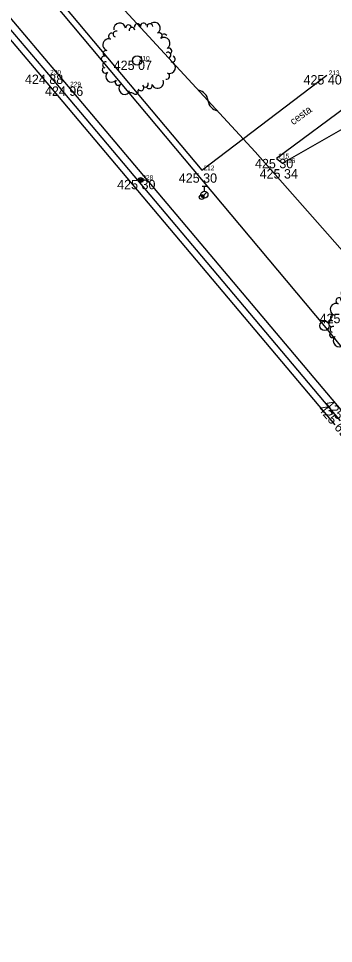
# Model space of a CAD drawing. Extents: x -559180 to -551373, y -1076947 to -1072071.
# Drawn here: x -554784.5 to -554750.8, y -1073202.4 to -1073103.6 of the extents above; entities that cross this region are included whole.
import ezdxf

# ---------------------------------------------------------------- set-up
doc = ezdxf.new("R2010")
doc.units = 0
for name, color, linetype in [('12_PLOTY', 7, 'Continuous'), ('13_PLOTY', 7, 'Continuous'), ('17_KOMUNIKACE', 7, 'Continuous'), ('1_VODA_ZN', 7, 'Continuous'), ('20_EL_ZN', 7, 'Continuous'), ('2_VODOVOD', 7, 'Continuous'), ('30_SDEL_ZN', 7, 'Continuous'), ('34_ZELEN', 7, 'Continuous'), ('3_BODY', 7, 'Continuous'), ('40_KANAL_ZN', 7, 'Continuous'), ('52_POPIS_UCELOVY', 7, 'Continuous'), ('6_VYSKY', 7, 'Continuous'), ('kanal_stáv', 7, 'Continuous')]:
    doc.layers.add(name, color=color, linetype=linetype)

# ---------------------------------------------------------------- blocks, each defined once
blk = doc.blocks.new('POINT_DISPLAY')
blk.add_line((0, 0), (0, 0))
blk = doc.blocks.new('STLV')
at = {"layer": '34_ZELEN'}
blk.add_circle((0, 0), 0.5, dxfattribs=at)
for centre, radius, start, end in [((-1.866, 3.377), 0.64, 7.27905, 187.27905), ((0.673, 3.701), 0.32, 7.27905, 187.27905), ((1.839, 3.46), 0.64, 302.42635, 122.42635), ((-2.248, 2.834), 0.32, 72.13175, 252.13175), ((-0.914, 3.498), 0.32, 7.27905, 187.27905), ((-0.552, 3.222), 0.32, 97.27905, 188.08122), ((-0.556, 3.222), 0.32, 6.47688, 97.27905), ((0.038, 3.62), 0.32, 7.27905, 187.27905), ((1.372, 3.62), 0.32, 7.27905, 187.27905), ((2.354, 2.649), 0.32, 302.42635, 122.42635), ((-3.027, 1.693), 0.64, 72.13175, 252.13175), ((-2.733, 2.607), 0.32, 72.13175, 252.13175), ((2.869, 1.839), 0.64, 302.42635, 122.42635), ((2.893, 2.511), 0.32, 32.42635, 123.22852), ((-3.322, 0.779), 0.32, 72.13175, 252.13175), ((3.383, 1.029), 0.32, 302.42635, 122.42635), ((-3.518, 0.17), 0.32, 72.13175, 252.13175), ((3.287, 0.583), 0.32, 32.42635, 123.22852), ((3.285, 0.587), 0.32, 301.62418, 32.42635), ((3.746, 0.168), 0.32, 252.13175, 72.13175), ((-3.419, -1.001), 0.32, 136.98445, 316.98445), ((-3.366, -0.453), 0.32, 72.13175, 252.13175), ((3.452, -0.746), 0.64, 252.13175, 72.13175), ((-2.717, -1.656), 0.64, 136.98445, 316.98445), ((3.157, -1.66), 0.32, 252.13175, 72.13175), ((-2.015, -2.311), 0.32, 136.98445, 316.98445), ((-1.313, -2.966), 0.64, 136.98445, 316.98445), ((0.402, -2.891), 0.32, 201.83715, 21.83715), ((0.877, -2.497), 0.32, 201.03498, 291.83715), ((0.873, -2.499), 0.32, 291.83715, 22.63931), ((1.293, -2.675), 0.32, 201.83715, 21.83715), ((2.185, -2.318), 0.64, 201.83715, 21.83715), ((-0.639, -3.093), 0.32, 201.03498, 291.83715), ((-0.192, -3.27), 0.32, 201.83715, 21.83715)]:
    blk.add_arc(centre, radius, start, end, dxfattribs=at)
blk.add_blockref('POINT_DISPLAY', (0, 0), dxfattribs=at)
blk = doc.blocks.new('SLB')
at = {"layer": '20_EL_ZN'}
for radius in [0.25, 0.158, 0.05]:
    blk.add_circle((0, 0), radius, dxfattribs=at)
blk = doc.blocks.new('SAK')
at = {"layer": '40_KANAL_ZN'}
blk.add_circle((0, 0), 0.5, dxfattribs=at)
blk = doc.blocks.new('SV')
at = {"layer": '1_VODA_ZN'}
blk.add_circle((0, 0), 0.25, dxfattribs=at)
blk = doc.blocks.new('HYP')
at = {"layer": '1_VODA_ZN'}
for p, q in [((-0.265, -0.265), (0.265, 0.265)), ((-0.25, 0.9), (0.25, 0.9)), ((0, 0.375), (0, 0.9))]:
    blk.add_line(p, q, dxfattribs=at)
blk.add_circle((0, 0), 0.375, dxfattribs=at)
blk = doc.blocks.new('SDEP')
at = {"layer": '30_SDEL_ZN'}
for centre, radius, start, end in [((0.75, -1.001), 1.251, 53.1529, 126.84692), ((2.25, 1), 1.25, 233.13001, 306.86981)]:
    blk.add_arc(centre, radius, start, end, dxfattribs=at)

msp = doc.modelspace()

# ---------------------------------------------------------------- linework, layer by layer
at = {"layer": '12_PLOTY'}
for p, q in [((-554809.633, -1073077.232), (-554782.013, -1073109.806)), ((-554809.1, -1073076.78), (-554781.28, -1073109.59)), ((-554782.013, -1073109.806), (-554750.658, -1073147)), ((-554781.28, -1073109.59), (-554750.08, -1073146.6))]:
    msp.add_line(p, q, dxfattribs=at)
at = {"layer": '13_PLOTY'}
for p, q in [((-554794.3, -1073079.77), (-554771.38, -1073104.59)), ((-554771.38, -1073104.59), (-554759.16, -1073117.84)), ((-554759.16, -1073117.84), (-554747.4, -1073131.21))]:
    msp.add_line(p, q, dxfattribs=at)
at = {"layer": '17_KOMUNIKACE'}
for p, q in [((-554779.14, -1073110.86), (-554822.09, -1073060.14)), ((-554805.77, -1073071.07), (-554764.88, -1073119.81)), ((-554764.88, -1073119.81), (-554751.5, -1073109.65)), ((-554749.41, -1073146.09), (-554779.14, -1073110.86)), ((-554747.94, -1073111.93), (-554756.88, -1073118.55)), ((-554756.24, -1073119.04), (-554748.3, -1073114.52)), ((-554756.88, -1073118.55), (-554756.24, -1073119.04))]:
    msp.add_line(p, q, dxfattribs=at)
at = {"layer": '2_VODOVOD'}
for q in [(-554764.897, -1073122.671), (-554764.591, -1073122.413)]:
    msp.add_line((-554764.839, -1073122.623), q, dxfattribs=at)
at = {"layer": 'kanal_stáv'}
msp.add_lwpolyline([(-554634.43, -1073270.4), (-554649.15, -1073256.13), (-554676.63, -1073225.31), (-554694.21, -1073205.14), (-554716.76, -1073179.41), (-554751.75, -1073136.43), (-554794.68, -1073085.28), (-554827.3, -1073047.6), (-554871.2, -1072992.45)], dxfattribs=at)

# ---------------------------------------------------------------- block references
at = {"layer": '1_VODA_ZN'}
for name, p in [('POINT_DISPLAY', (-554771.79, -1073108.1)), ('POINT_DISPLAY', (-554781.28, -1073109.59)), ('POINT_DISPLAY', (-554751.5, -1073109.65)), ('POINT_DISPLAY', (-554779.14, -1073110.86)), ('POINT_DISPLAY', (-554756.88, -1073118.55)), ('POINT_DISPLAY', (-554764.88, -1073119.81)), ('POINT_DISPLAY', (-554756.24, -1073119.04)), ('POINT_DISPLAY', (-554771.42, -1073120.84)), ('HYP', (-554764.591, -1073122.413))]:
    msp.add_blockref(name, p, dxfattribs=at)
at = {"layer": '1_VODA_ZN', "rotation": 90}
msp.add_blockref('SV', (-554764.897, -1073122.671), dxfattribs=at)
at = {"layer": '20_EL_ZN'}
msp.add_blockref('SLB', (-554771.42, -1073120.84), dxfattribs=at)
at = {"layer": '30_SDEL_ZN', "xscale": 1.0000016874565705, "yscale": 1.0000016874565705, "rotation": -47.315855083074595}
msp.add_blockref('SDEP', (-554765.232, -1073111.256), dxfattribs=at)
at = {"layer": '34_ZELEN'}
for p in [(-554771.79, -1073108.1), (-554747.48, -1073136.37)]:
    msp.add_blockref('STLV', p, dxfattribs=at)
at = {"layer": '40_KANAL_ZN'}
msp.add_blockref('SAK', (-554751.75, -1073136.43), dxfattribs=at)

# ---------------------------------------------------------------- texts
at = {"layer": '3_BODY'}
for s, p in [(' 210', (-554771.79, -1073108.1)), (' 230', (-554781.28, -1073109.59)), (' 213', (-554751.5, -1073109.65)), (' 229', (-554779.14, -1073110.86)), (' 215', (-554756.88, -1073118.55)), (' 216', (-554756.24, -1073119.04)), (' 212', (-554764.88, -1073119.81)), (' 228', (-554771.42, -1073120.84))]:
    msp.add_text(s, height=0.5, dxfattribs=at).set_placement(p)
at = {"layer": '52_POPIS_UCELOVY'}
msp.add_text('cesta', height=0.8, rotation=36.51966, dxfattribs=at).set_placement((-554755.094, -1073115.021))
at = {"layer": '6_VYSKY'}
for s, p in [('425 07', (-554774.295, -1073109.1)), ('424 88', (-554783.785, -1073110.59)), ('425 40', (-554754.005, -1073110.65)), ('424 96', (-554781.645, -1073111.86)), ('425 30', (-554759.194, -1073119.598)), ('425 34', (-554758.697, -1073120.694)), ('425 30', (-554773.925, -1073121.84)), ('425 30', (-554767.338, -1073121.144)), ('425 63', (-554752.288, -1073136.15))]:
    msp.add_text(s, height=1, dxfattribs=at).set_placement(p)
for s, rotation, p in [('425 70', 311.09836, (-554751.81, -1073144.86)), ('425 69', 310.88812, (-554752.476, -1073145.362))]:
    msp.add_text(s, height=1, rotation=rotation, dxfattribs=at).set_placement(p)

doc.saveas('drawing.dxf')
